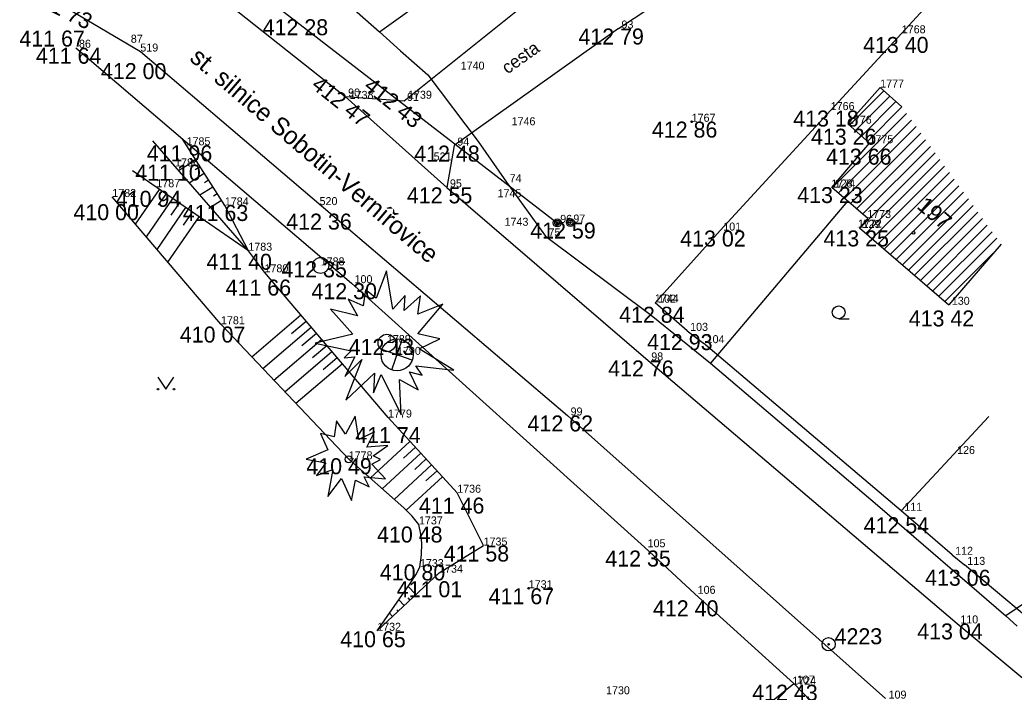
# Model space of a CAD drawing. Extents: x -559180 to -551373, y -1076947 to -1072071.
# Drawn here: x -555173 to -555110.8, y -1073108.6 to -1073066.6 of the extents above; entities that cross this region are included whole.
import ezdxf

# ---------------------------------------------------------------- set-up
doc = ezdxf.new("R2010")
doc.units = 0
for name, color, linetype in [('12_PLOTY', 7, 'Continuous'), ('13_PLOTY', 7, 'Continuous'), ('14_BUDOVY', 7, 'Continuous'), ('17_KOMUNIKACE', 7, 'Continuous'), ('18_POLOHOPIS', 7, 'Continuous'), ('1_VODA_ZN', 7, 'Continuous'), ('20_EL_ZN', 7, 'Continuous'), ('23_HRANY', 7, 'Continuous'), ('26_SRAFY', 7, 'Continuous'), ('27_HRANA_PATA', 7, 'Continuous'), ('32', 7, 'Continuous'), ('33', 7, 'Continuous'), ('34_ZELEN', 7, 'Continuous'), ('3_BODY', 7, 'Continuous'), ('40_KANAL_ZN', 7, 'Continuous'), ('45_ZN_KULTURY', 7, 'Continuous'), ('47_ZN_STAV_OBJ$', 7, 'Continuous'), ('4_PPBP', 7, 'Continuous'), ('52_POPIS_UCELOVY', 7, 'Continuous'), ('54_C_POPISNA', 7, 'Continuous'), ('6_VYSKY', 7, 'Continuous'), ('NNnadzemní', 7, 'Continuous')]:
    doc.layers.add(name, color=color, linetype=linetype)

# ---------------------------------------------------------------- blocks, each defined once
blk = doc.blocks.new('POINT_DISPLAY')
blk.add_line((0, 0), (0, 0))
blk = doc.blocks.new('SLB')
at = {"layer": '20_EL_ZN'}
for radius in [0.25, 0.158, 0.05]:
    blk.add_circle((0, 0), radius, dxfattribs=at)
blk = doc.blocks.new('ZAHRAD')
at = {"layer": '45_ZN_KULTURY'}
blk.add_line((0, 0), (0.65, 0.003), dxfattribs=at)
blk.add_circle((0, 0.403), 0.403, dxfattribs=at)
blk = doc.blocks.new('PARK')
at = {"layer": '45_ZN_KULTURY'}
for p, q in [((-0.5, 0.75), (0, 0)), ((0, 0), (0.5, 0.75))]:
    blk.add_line(p, q, dxfattribs=at)
for centre in [(-0.5, 0), (0.5, 0)]:
    blk.add_circle(centre, 0.05, dxfattribs=at)
blk = doc.blocks.new('BZ')
at = {"layer": '47_ZN_STAV_OBJ$'}
blk.add_circle((0, 0), 0.0875, dxfattribs=at)
blk = doc.blocks.new('STJS')
at = {"layer": '34_ZELEN'}
blk.add_lwpolyline([(-2.667, 0), (-1.434, -0.215), (-2.02, -1.011), (-0.988, -0.641), (-1.295, -2.32), (-0.458, -1.21), (0.184, -2.576), (0.435, -1.296), (1.271, -1.723), (0.966, -1.096), (2.303, -1.211), (1.439, -0.299), (1.996, -0.015), (1.522, 0.212), (2.444, 0.867), (1.132, 0.752), (1.606, 1.721), (0.63, 1.237), (0.407, 2.688), (-0.206, 1.579), (-0.765, 2.403), (-0.904, 1.408), (-1.769, 1.607), (-1.295, 0.582), (-2.667, 0)], dxfattribs=at)
blk.add_circle((0, 0), 0.22, dxfattribs=at)
blk = doc.blocks.new('SAK')
at = {"layer": '40_KANAL_ZN'}
blk.add_circle((0, 0), 0.5, dxfattribs=at)
blk = doc.blocks.new('STJV')
at = {"layer": '34_ZELEN'}
blk.add_lwpolyline([(-4.477, 0), (-2.236, -0.499), (-2.682, -0.926), (-2.012, -0.869), (-2.627, -2.092), (-1.566, -1.04), (-2.57, -3.572), (-0.785, -1.893), (-0.841, -3.117), (-0.366, -1.979), (0.889, -4.483), (0.777, -2.291), (1.949, -2.917), (1.419, -1.808), (2.2, -2.006), (1.808, -1.437), (4.179, -1.694), (2.004, -0.356), (3.314, 0.27), (1.921, 0.582), (3.483, 2.432), (1.921, 1.806), (2.087, 2.944), (1.083, 2.034), (1.14, 2.972), (0.359, 2.119), (-0.033, 4.509), (-0.673, 2.802), (-1.343, 3.314), (-1.483, 2.318), (-2.431, 2.745), (-1.845, 1.692), (-3.519, 2.119), (-2.123, 0.554), (-4.477, 0)], dxfattribs=at)
blk.add_circle((0, 0), 0.55, dxfattribs=at)
blk = doc.blocks.new('STJ')
at = {"layer": '34_ZELEN'}
for p, q in [((-0.327, -0.945), (0.327, 0.945)), ((0.945, -0.327), (-0.945, 0.327))]:
    blk.add_line(p, q, dxfattribs=at)
for radius in [1, 0.0496]:
    blk.add_circle((0, 0), radius, dxfattribs=at)
blk = doc.blocks.new('BODCST')
at = {"layer": '33'}
for radius in [0.413, 0.05]:
    blk.add_circle((0, 0), radius, dxfattribs=at)
blk = doc.blocks.new('T')
at = {"layer": '6_VYSKY'}
blk.add_circle((0, 0), 0.05, dxfattribs=at)

msp = doc.modelspace()

# ---------------------------------------------------------------- linework, layer by layer
at = {"layer": '12_PLOTY'}
for p, q in [((-555117.85, -1073067.42), (-555115.4, -1073064.71)), ((-555122.29, -1073072.22), (-555117.85, -1073067.42)), ((-555169.45, -1073068.32), (-555152.23, -1073083.04)), ((-555129.19, -1073079.75), (-555122.29, -1073072.22)), ((-555133.26, -1073084.26), (-555129.19, -1073079.75)), ((-555152.23, -1073083.04), (-555133.92, -1073099.55)), ((-555131.26, -1073086.02), (-555133.26, -1073084.26)), ((-555131.26, -1073086.02), (-555130.23, -1073086.79)), ((-555117.88, -1073097.27), (-555130.23, -1073086.79)), ((-555112.409, -1073091.384), (-555117.88, -1073097.27)), ((-555114.7, -1073100.02), (-555117.88, -1073097.27)), ((-555133.92, -1073099.55), (-555130.79, -1073102.46)), ((-555114.7, -1073100.02), (-555113.94, -1073100.65)), ((-555100.9, -1073111.56), (-555113.94, -1073100.65)), ((-555130.79, -1073102.46), (-555124.59, -1073108.07)), ((-555124.59, -1073108.07), (-555123.53, -1073109.18))]:
    msp.add_line(p, q, dxfattribs=at)
at = {"layer": '13_PLOTY'}
for p, q in [((-555153.78, -1073064.41), (-555150.477, -1073067.318)), ((-555150.477, -1073067.318), (-555149.177, -1073068.511)), ((-555149.177, -1073068.511), (-555147.47, -1073070.01)), ((-555147.47, -1073070.01), (-555144.33, -1073074.19)), ((-555144.33, -1073074.19), (-555142.54, -1073076.73)), ((-555142.54, -1073076.73), (-555140.11, -1073080.11)), ((-555140.11, -1073080.11), (-555133.51, -1073085.05)), ((-555133.51, -1073085.05), (-555129.807, -1073088.044)), ((-555129.807, -1073088.044), (-555119.37, -1073096.91)), ((-555119.37, -1073096.91), (-555111.354, -1073103.834)), ((-555111.354, -1073103.834), (-555110.64, -1073104.49))]:
    msp.add_line(p, q, dxfattribs=at)
at = {"layer": '14_BUDOVY'}
for p, q in [((-555121.22, -1073073.07), (-555119.2, -1073070.81)), ((-555117.843, -1073072.023), (-555119.2, -1073070.81)), ((-555119.87, -1073074.29), (-555121.22, -1073073.07)), ((-555122.23, -1073077.06), (-555119.87, -1073074.29)), ((-555119.979, -1073078.996), (-555122.23, -1073077.06)), ((-555119.979, -1073078.996), (-555120.49, -1073079.59)), ((-555120.49, -1073079.59), (-555114.91, -1073084.39)), ((-555111.649, -1073080.599), (-555114.91, -1073084.39))]:
    msp.add_line(p, q, dxfattribs=at)
at = {"layer": '17_KOMUNIKACE'}
for p, q in [((-555161.28, -1073064.51), (-555152.63, -1073071.37)), ((-555135.55, -1073067.12), (-555131.65, -1073064.53)), ((-555148.95, -1073071.65), (-555141.13, -1073065.39)), ((-555170.05, -1073065.83), (-555165.43, -1073068.56)), ((-555135.55, -1073067.12), (-555145.81, -1073074.44)), ((-555165.43, -1073068.56), (-555138.73, -1073091.31)), ((-555152.63, -1073071.37), (-555148.95, -1073071.65)), ((-555152.63, -1073071.37), (-555146.27, -1073077.05)), ((-555145.81, -1073074.44), (-555146.27, -1073077.05)), ((-555146.27, -1073077.05), (-555133.69, -1073087.87)), ((-555133.69, -1073087.87), (-555114.38, -1073104.31)), ((-555138.73, -1073091.31), (-555118.86, -1073109.01)), ((-555114.38, -1073104.31), (-555096.48, -1073119.3)), ((-555126.97, -1073109.99), (-555124.596, -1073108.064))]:
    msp.add_line(p, q, dxfattribs=at)
at = {"layer": '18_POLOHOPIS'}
for p, q in [((-555150.477, -1073067.318), (-555145.479, -1073063.738)), ((-555121.244, -1073077.908), (-555129.807, -1073088.044)), ((-555103.8, -1073098.71), (-555111.354, -1073103.834))]:
    msp.add_line(p, q, dxfattribs=at)
at = {"layer": '23_HRANY'}
for p, q in [((-555157.67, -1073082.36), (-555158.68, -1073081.01)), ((-555149.95, -1073091.44), (-555157.67, -1073082.36)), ((-555145.63, -1073096.14), (-555149.95, -1073091.44)), ((-555143.98, -1073099.44), (-555145.63, -1073096.14))]:
    msp.add_line(p, q, dxfattribs=at)
at = {"layer": '26_SRAFY'}
for p, q in [((-555163.035, -1073075.999), (-555161.968, -1073075.32)), ((-555162.372, -1073076.762), (-555161.432, -1073076.164)), ((-555162.001, -1073075.933), (-555161.7, -1073075.742)), ((-555161.426, -1073076.753), (-555161.163, -1073076.586)), ((-555165.724, -1073079.357), (-555164.223, -1073077.183)), ((-555161.708, -1073077.525), (-555160.895, -1073077.008)), ((-555165.052, -1073080.144), (-555163.4, -1073077.751)), ((-555164.285, -1073078.152), (-555163.812, -1073077.467)), ((-555163.507, -1073078.786), (-555162.989, -1073078.035)), ((-555161.045, -1073078.288), (-555160.359, -1073077.852)), ((-555160.852, -1073077.573), (-555160.627, -1073077.43)), ((-555164.381, -1073080.932), (-555162.577, -1073078.319)), ((-555162.73, -1073079.42), (-555162.166, -1073078.603)), ((-555163.709, -1073081.719), (-555161.754, -1073078.887)), ((-555158.472, -1073087.639), (-555155.401, -1073085.029)), ((-555155.992, -1073086.188), (-555155.077, -1073085.409)), ((-555157.784, -1073088.367), (-555154.753, -1073085.79)), ((-555157.096, -1073089.095), (-555154.106, -1073086.552)), ((-555155.333, -1073086.939), (-555154.43, -1073086.171)), ((-555156.408, -1073089.822), (-555153.458, -1073087.314)), ((-555154.673, -1073087.691), (-555153.782, -1073086.933)), ((-555154.013, -1073088.442), (-555153.134, -1073087.695)), ((-555155.72, -1073090.55), (-555152.81, -1073088.076)), ((-555151.078, -1073095.22), (-555148.583, -1073092.927)), ((-555148.982, -1073093.973), (-555148.245, -1073093.295)), ((-555150.326, -1073095.887), (-555147.907, -1073093.663)), ((-555148.283, -1073094.688), (-555147.568, -1073094.031)), ((-555149.574, -1073096.554), (-555147.23, -1073094.399)), ((-555147.583, -1073095.404), (-555146.892, -1073094.767)), ((-555148.822, -1073097.221), (-555146.553, -1073095.136)), ((-555148.707, -1073101.99), (-555148.219, -1073102.509)), ((-555149.287, -1073102.833), (-555148.949, -1073103.193)), ((-555148.708, -1073102.719), (-555148.584, -1073102.851)), ((-555149.393, -1073103.451), (-555149.314, -1073103.535)), ((-555149.867, -1073103.676), (-555149.678, -1073103.877))]:
    msp.add_line(p, q, dxfattribs=at)
at = {"layer": '27_HRANA_PATA'}
for p, q in [((-555158.68, -1073081.01), (-555164.642, -1073074.15)), ((-555160.15, -1073078.18), (-555162.809, -1073073.997)), ((-555158.68, -1073081.01), (-555165.925, -1073076.008)), ((-555160.39, -1073085.61), (-555167.18, -1073077.65)), ((-555158.68, -1073081.01), (-555160.15, -1073078.18)), ((-555152.41, -1073094.05), (-555160.39, -1073085.61)), ((-555146.76, -1073101.14), (-555143.98, -1073099.44)), ((-555150.63, -1073104.77), (-555146.76, -1073101.14))]:
    msp.add_line(p, q, dxfattribs=at)
for points in [[(-555148.02, -1073098.12), (-555148.444, -1073097.6), (-555148.961, -1073097.082), (-555152.41, -1073094.05)], [(-555147.96, -1073100.79), (-555147.855, -1073100.013), (-555147.84, -1073099.295), (-555147.898, -1073098.72), (-555148.02, -1073098.12)], [(-555150.63, -1073104.77), (-555148.616, -1073101.881), (-555148.214, -1073101.278), (-555147.96, -1073100.79)]]:
    msp.add_lwpolyline(points, dxfattribs=at)
at = {"layer": '32'}
for p, q in [((-555121.11, -1073073.169), (-555118.963, -1073071.022)), ((-555120.739, -1073073.505), (-555118.59, -1073071.356)), ((-555120.368, -1073073.84), (-555118.216, -1073071.689)), ((-555122.199, -1073077.086), (-555117.546, -1073072.434)), ((-555119.996, -1073074.176), (-555117.843, -1073072.023)), ((-555121.819, -1073077.413), (-555117.25, -1073072.844)), ((-555121.439, -1073077.74), (-555116.953, -1073073.255)), ((-555121.059, -1073078.067), (-555116.657, -1073073.665)), ((-555120.679, -1073078.394), (-555116.36, -1073074.076)), ((-555120.474, -1073079.604), (-555115.767, -1073074.897)), ((-555120.299, -1073078.721), (-555116.064, -1073074.486)), ((-555120.094, -1073079.931), (-555115.471, -1073075.308)), ((-555119.714, -1073080.258), (-555115.174, -1073075.718)), ((-555119.334, -1073080.585), (-555114.878, -1073076.129)), ((-555118.954, -1073080.912), (-555114.581, -1073076.539)), ((-555118.573, -1073081.239), (-555114.285, -1073076.95)), ((-555118.193, -1073081.566), (-555113.988, -1073077.36)), ((-555117.813, -1073081.893), (-555113.692, -1073077.771)), ((-555117.433, -1073082.22), (-555113.395, -1073078.182)), ((-555117.053, -1073082.547), (-555113.098, -1073078.592)), ((-555116.673, -1073082.874), (-555112.802, -1073079.003)), ((-555116.293, -1073083.201), (-555112.505, -1073079.413)), ((-555115.913, -1073083.528), (-555112.209, -1073079.824)), ((-555115.532, -1073083.855), (-555111.912, -1073080.234)), ((-555115.152, -1073084.182), (-555112.137, -1073081.166))]:
    msp.add_line(p, q, dxfattribs=at)
at = {"layer": 'NNnadzemní'}
msp.add_line((-555165.94, -1073058.76), (-555139.38, -1073079.27), dxfattribs=at)

# ---------------------------------------------------------------- block references
at = {"layer": '1_VODA_ZN'}
for p in [(-555135.55, -1073067.12), (-555117.85, -1073067.42), (-555166.21, -1073068.01), (-555169.45, -1073068.32), (-555165.43, -1073068.56), (-555145.41, -1073069.69), (-555119.2, -1073070.81), (-555152.63, -1073071.37), (-555152.35, -1073071.52), (-555148.95, -1073071.65), (-555148.7, -1073071.51), (-555122.29, -1073072.22), (-555130.98, -1073072.95), (-555142.23, -1073073.17), (-555121.22, -1073073.07), (-555119.87, -1073074.29), (-555162.54, -1073074.42), (-555145.81, -1073074.44), (-555147.1, -1073075.37), (-555163.26, -1073075.74), (-555142.54, -1073076.73), (-555164.43, -1073077.04), (-555146.27, -1073077.05), (-555122.25, -1073077.06), (-555122.23, -1073077.06), (-555167.18, -1073077.65), (-555143.11, -1073077.67), (-555160.15, -1073078.18), (-555154.23, -1073078.16), (-555139.38, -1073079.27), (-555138.56, -1073079.25), (-555120.01, -1073078.97), (-555142.67, -1073079.45), (-555129.19, -1073079.75), (-555120.59, -1073079.57), (-555120.49, -1073079.59), (-555140.11, -1073080.11), (-555158.68, -1073081.01), (-555157.67, -1073082.36), (-555154.16, -1073081.93), (-555152.23, -1073083.04), (-555133.28, -1073084.24), (-555133.26, -1073084.26), (-555114.91, -1073084.39), (-555160.39, -1073085.61), (-555131.26, -1073086.02), (-555150.02, -1073086.78), (-555130.23, -1073086.79), (-555149.39, -1073087.52), (-555133.69, -1073087.87), (-555149.95, -1073091.44), (-555138.73, -1073091.31), (-555152.41, -1073094.05), (-555114.58, -1073093.72), (-555145.63, -1073096.14), (-555117.88, -1073097.27), (-555148.02, -1073098.12), (-555143.98, -1073099.44), (-555133.92, -1073099.55), (-555114.7, -1073100.02), (-555147.96, -1073100.79), (-555113.94, -1073100.65), (-555146.76, -1073101.14), (-555141.16, -1073102.11), (-555130.79, -1073102.46), (-555114.38, -1073104.31), (-555150.63, -1073104.77), (-555122.421, -1073105.612), (-555124.69, -1073108.14), (-555124.59, -1073108.07)]:
    msp.add_blockref('POINT_DISPLAY', p, dxfattribs=at)
at = {"layer": '20_EL_ZN'}
for p in [(-555139.38, -1073079.27), (-555138.56, -1073079.25)]:
    msp.add_blockref('SLB', p, dxfattribs=at)
at = {"layer": '32'}
msp.add_blockref('POINT_DISPLAY', (-555117.843, -1073072.023), dxfattribs=at)
at = {"layer": '33'}
msp.add_blockref('BODCST', (-555122.421, -1073105.612), dxfattribs=at)
at = {"layer": '34_ZELEN'}
for name, p in [('STJV', (-555150.02, -1073086.78)), ('STJ', (-555149.39, -1073087.52)), ('STJS', (-555152.41, -1073094.05))]:
    msp.add_blockref(name, p, dxfattribs=at)
at = {"layer": '40_KANAL_ZN'}
msp.add_blockref('SAK', (-555154.16, -1073081.93), dxfattribs=at)
at = {"layer": '45_ZN_KULTURY'}
for name, p in [('ZAHRAD', (-555121.794, -1073085.264)), ('PARK', (-555163.831, -1073089.664))]:
    msp.add_blockref(name, p, dxfattribs=at)
at = {"layer": '47_ZN_STAV_OBJ$'}
msp.add_blockref('BZ', (-555117.113, -1073079.898), dxfattribs=at)
at = {"layer": '6_VYSKY'}
for p in [(-555130.98, -1073072.95), (-555141.16, -1073102.11)]:
    msp.add_blockref('T', p, dxfattribs=at)

# ---------------------------------------------------------------- texts
at = {"layer": '3_BODY'}
for s, p in [(' 93', (-555135.55, -1073067.12)), ('1768', (-555117.85, -1073067.42)), (' 86', (-555169.45, -1073068.32)), (' 87', (-555166.21, -1073068.01)), ('519', (-555165.43, -1073068.56)), ('1740', (-555145.41, -1073069.69)), ('1777', (-555119.2, -1073070.81)), (' 90', (-555152.63, -1073071.37)), ('1738', (-555152.35, -1073071.52)), (' 91', (-555148.95, -1073071.65)), ('1739', (-555148.7, -1073071.51)), ('1766', (-555122.29, -1073072.22)), ('1767', (-555130.98, -1073072.95)), ('1746', (-555142.23, -1073073.17)), ('1776', (-555121.22, -1073073.07)), ('1785', (-555162.54, -1073074.42)), (' 94', (-555145.81, -1073074.44)), ('1775', (-555119.87, -1073074.29)), ('521', (-555147.1, -1073075.37)), ('1786', (-555163.26, -1073075.74)), ('1787', (-555164.43, -1073077.04)), (' 95', (-555146.27, -1073077.05)), (' 74', (-555142.54, -1073076.73)), ('1774', (-555122.25, -1073077.06)), (' 128', (-555122.23, -1073077.06)), ('1782', (-555167.18, -1073077.65)), ('1745', (-555143.11, -1073077.67)), ('1784', (-555160.15, -1073078.18)), ('520', (-555154.23, -1073078.16)), ('1773', (-555120.01, -1073078.97)), ('1743', (-555142.67, -1073079.45)), (' 96', (-555139.38, -1073079.27)), (' 97', (-555138.56, -1073079.25)), (' 101', (-555129.19, -1073079.75)), ('1772', (-555120.59, -1073079.57)), (' 129', (-555120.49, -1073079.59)), (' 75', (-555140.11, -1073080.11)), ('1783', (-555158.68, -1073081.01)), ('1788', (-555154.16, -1073081.93)), ('1780', (-555157.67, -1073082.36)), (' 100', (-555152.23, -1073083.04)), ('1744', (-555133.28, -1073084.24)), (' 102', (-555133.26, -1073084.26)), (' 130', (-555114.91, -1073084.39)), ('1781', (-555160.39, -1073085.61)), (' 103', (-555131.26, -1073086.02)), ('1789', (-555150.02, -1073086.78)), (' 104', (-555130.23, -1073086.79)), ('1790', (-555149.39, -1073087.52)), (' 98', (-555133.69, -1073087.87)), ('1779', (-555149.95, -1073091.44)), (' 99', (-555138.73, -1073091.31)), ('1778', (-555152.41, -1073094.05)), (' 126', (-555114.58, -1073093.72)), ('1736', (-555145.63, -1073096.14)), (' 111', (-555117.88, -1073097.27)), ('1737', (-555148.02, -1073098.12)), ('1735', (-555143.98, -1073099.44)), (' 105', (-555133.92, -1073099.55)), (' 112', (-555114.7, -1073100.02)), ('1733', (-555147.96, -1073100.79)), (' 113', (-555113.94, -1073100.65)), ('1734', (-555146.76, -1073101.14)), ('1731', (-555141.16, -1073102.11)), (' 106', (-555130.79, -1073102.46)), (' 110', (-555114.38, -1073104.31)), ('1732', (-555150.63, -1073104.77)), ('1724', (-555124.69, -1073108.14)), (' 107', (-555124.59, -1073108.07)), ('1730', (-555136.33, -1073108.74)), (' 109', (-555118.86, -1073109.01))]:
    msp.add_text(s, height=0.5, dxfattribs=at).set_placement(p)
at = {"layer": '4_PPBP'}
msp.add_text(' 4223', height=1, dxfattribs=at).set_placement((-555122.421, -1073105.612))
at = {"layer": '52_POPIS_UCELOVY'}
for s, height, rotation, p in [('st. silnice Sobotin-Vernířovice', 1.12, 319.56701, (-555162.411, -1073069.071)), ('cesta', 0.8, 35.50597, (-555142.489, -1073069.999))]:
    msp.add_text(s, height=height, rotation=rotation, dxfattribs=at).set_placement(p)
at = {"layer": '54_C_POPISNA'}
msp.add_text('197', height=1, rotation=319.29739, dxfattribs=at).set_placement((-555116.967, -1073078.311))
at = {"layer": '6_VYSKY'}
for s, rotation, p in [('411 73', 332.99743, (-555172.414, -1073065.358)), ('412 47', 321.24127, (-555154.803, -1073070.786)), ('412 43', 321.29764, (-555151.53, -1073070.863))]:
    msp.add_text(s, height=1, rotation=rotation, dxfattribs=at).set_placement(p)
for s, p in [('412 28', (-555157.785, -1073067.54)), ('411 67', (-555172.987, -1073068.248)), ('412 79', (-555138.055, -1073068.12)), ('413 40', (-555120.268, -1073068.647)), ('411 64', (-555171.955, -1073069.32)), ('412 00', (-555167.892, -1073070.283)), ('413 18', (-555124.633, -1073073.248)), ('412 86', (-555133.465, -1073073.94)), ('413 26', (-555123.524, -1073074.383)), ('411 96', (-555165.025, -1073075.42)), ('412 48', (-555148.315, -1073075.44)), ('413 66', (-555122.583, -1073075.632)), ('411 10', (-555165.745, -1073076.626)), ('410 94', (-555166.962, -1073078.267)), ('412 55', (-555148.775, -1073078.05)), ('413 23', (-555124.383, -1073078.032)), ('410 00', (-555169.608, -1073079.104)), ('411 63', (-555162.777, -1073079.152)), ('412 36', (-555156.311, -1073079.691)), ('412 59', (-555141.065, -1073080.25)), ('413 02', (-555131.695, -1073080.75)), ('413 25', (-555122.742, -1073080.743)), ('411 40', (-555161.297, -1073082.199)), ('412 35', (-555156.616, -1073082.674)), ('411 66', (-555160.099, -1073083.815)), ('412 30', (-555154.735, -1073084.04)), ('412 84', (-555135.512, -1073085.513)), ('413 42', (-555117.415, -1073085.745)), ('410 07', (-555162.96, -1073086.752)), ('412 13', (-555152.41, -1073087.524)), ('412 93', (-555133.765, -1073087.223)), ('412 76', (-555136.195, -1073088.87)), ('412 62', (-555141.235, -1073092.31)), ('411 74', (-555151.998, -1073093.037)), ('410 49', (-555155.056, -1073094.984)), ('411 46', (-555148.021, -1073097.443)), ('412 54', (-555120.233, -1073098.676)), ('410 48', (-555150.638, -1073099.252)), ('411 58', (-555146.475, -1073100.44)), ('412 35', (-555136.375, -1073100.753)), ('410 80', (-555150.465, -1073101.619)), ('413 06', (-555116.395, -1073101.954)), ('411 01', (-555149.408, -1073102.67)), ('411 67', (-555143.665, -1073103.11)), ('412 40', (-555133.396, -1073103.866)), ('413 04', (-555116.885, -1073105.31)), ('410 65', (-555152.936, -1073105.798)), ('412 43', (-555127.195, -1073109.14))]:
    msp.add_text(s, height=1, dxfattribs=at).set_placement(p)

doc.saveas('drawing.dxf')
